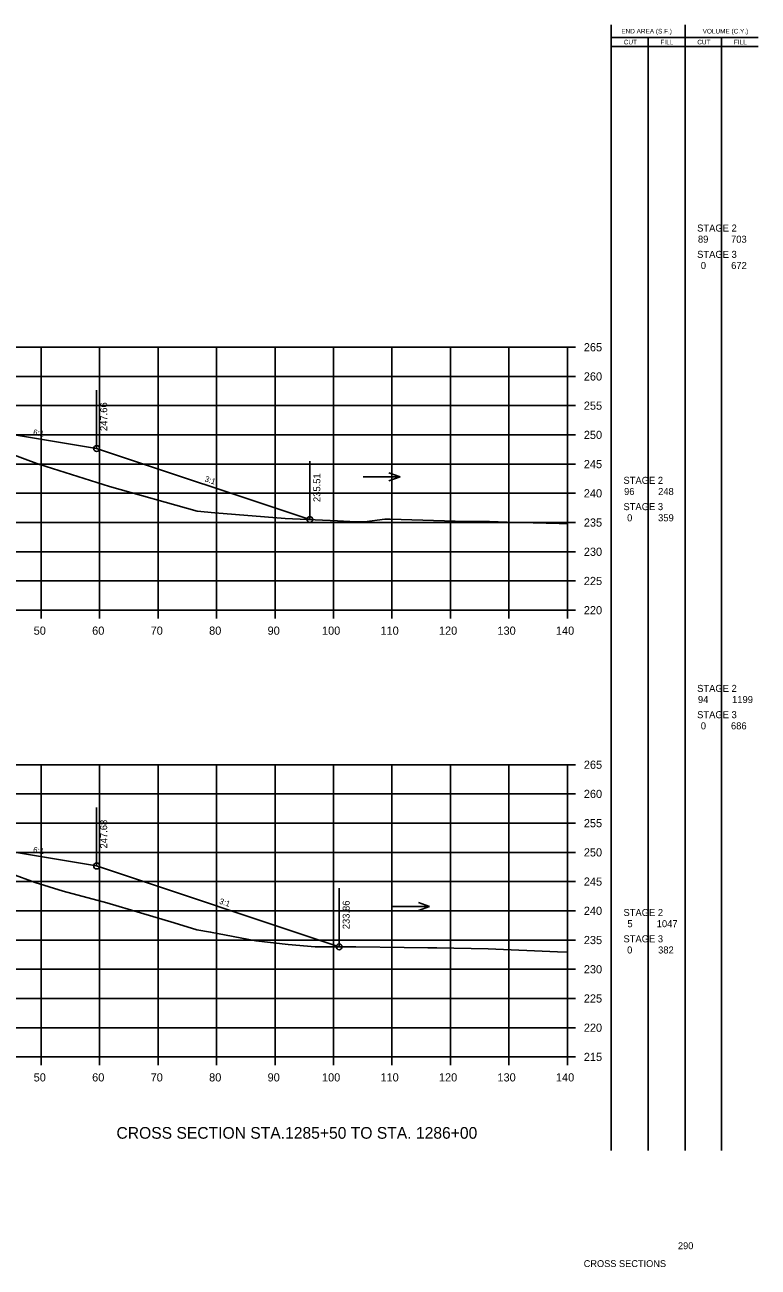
# Model space of a CAD drawing. Extents: x 1342547 to 1344156, y -1532351 to -1517216.
# Drawn here: x 1342750.1 to 1342875.5, y -1522340.2 to -1522127.7 of the extents above; entities that cross this region are included whole.
import ezdxf

# ---------------------------------------------------------------- set-up
doc = ezdxf.new("R2010")
doc.units = 0
for name, color, linetype in [('Level 2', 7, 'Continuous'), ('R_Axis', 7, 'Continuous'), ('R_Axis Annot', 7, 'Continuous'), ('R_Border Notes', 7, 'Continuous'), ('R_Draft', 7, 'Continuous'), ('R_Exist Surface', 7, 'Continuous'), ('R_Fin Surface', 7, 'Continuous'), ('R_Grid', 7, 'Continuous'), ('R_No Plot', 7, 'Continuous'), ('R_Water', 7, 'Continuous'), ('R_Xsect Elev', 7, 'Continuous'), ('R_Xsect Slope', 7, 'Continuous')]:
    doc.layers.add(name, color=color, linetype=linetype)

msp = doc.modelspace()

# ---------------------------------------------------------------- linework, layer by layer
at = {"layer": 'Level 2'}
for p, q in [((1342850.33, -1522320.26), (1342850.32, -1522127.66)), ((1342862.99, -1522320.26), (1342862.99, -1522127.66)), ((1342850.32, -1522129.82), (1342863.59, -1522129.82)), ((1342856.66, -1522320.26), (1342856.66, -1522129.82)), ((1342863.59, -1522129.82), (1342875.48, -1522129.82)), ((1342869.23, -1522320.26), (1342869.23, -1522129.82)), ((1342850.32, -1522131.38), (1342863.59, -1522131.38)), ((1342863.59, -1522131.38), (1342875.48, -1522131.38))]:
    msp.add_line(p, q, dxfattribs=at)
at = {"layer": 'R_Axis'}
for p, q in [((1342842.87, -1522227.82), (1342842.87, -1522182.82)), ((1342844.27, -1522182.82), (1342842.87, -1522182.82)), ((1342844.27, -1522187.82), (1342842.87, -1522187.82)), ((1342844.27, -1522192.82), (1342842.87, -1522192.82)), ((1342844.27, -1522197.82), (1342842.87, -1522197.82)), ((1342844.27, -1522202.82), (1342842.87, -1522202.82)), ((1342844.27, -1522207.82), (1342842.87, -1522207.82)), ((1342844.27, -1522212.82), (1342842.87, -1522212.82)), ((1342844.27, -1522217.82), (1342842.87, -1522217.82)), ((1342844.27, -1522222.82), (1342842.87, -1522222.82)), ((1342562.87, -1522227.82), (1342842.87, -1522227.82)), ((1342752.87, -1522229.22), (1342752.87, -1522227.82)), ((1342762.87, -1522229.22), (1342762.87, -1522227.82)), ((1342772.87, -1522229.22), (1342772.87, -1522227.82)), ((1342782.87, -1522229.22), (1342782.87, -1522227.82)), ((1342792.87, -1522229.22), (1342792.87, -1522227.82)), ((1342802.87, -1522229.22), (1342802.87, -1522227.82)), ((1342812.87, -1522229.22), (1342812.87, -1522227.82)), ((1342822.87, -1522229.22), (1342822.87, -1522227.82)), ((1342832.87, -1522229.22), (1342832.87, -1522227.82)), ((1342842.87, -1522229.22), (1342842.87, -1522227.82)), ((1342844.27, -1522227.82), (1342842.87, -1522227.82)), ((1342842.87, -1522304.26), (1342842.87, -1522254.26)), ((1342844.27, -1522254.26), (1342842.87, -1522254.26)), ((1342844.27, -1522259.26), (1342842.87, -1522259.26)), ((1342844.27, -1522264.26), (1342842.87, -1522264.26)), ((1342844.27, -1522269.26), (1342842.87, -1522269.26)), ((1342844.27, -1522274.26), (1342842.87, -1522274.26)), ((1342844.27, -1522279.26), (1342842.87, -1522279.26)), ((1342844.27, -1522284.26), (1342842.87, -1522284.26)), ((1342844.27, -1522289.26), (1342842.87, -1522289.26)), ((1342844.27, -1522294.26), (1342842.87, -1522294.26)), ((1342844.27, -1522299.26), (1342842.87, -1522299.26)), ((1342562.87, -1522304.26), (1342842.87, -1522304.26)), ((1342752.87, -1522305.66), (1342752.87, -1522304.26)), ((1342762.87, -1522305.66), (1342762.87, -1522304.26)), ((1342772.87, -1522305.66), (1342772.87, -1522304.26)), ((1342782.87, -1522305.66), (1342782.87, -1522304.26)), ((1342792.87, -1522305.66), (1342792.87, -1522304.26)), ((1342802.87, -1522305.66), (1342802.87, -1522304.26)), ((1342812.87, -1522305.66), (1342812.87, -1522304.26)), ((1342822.87, -1522305.66), (1342822.87, -1522304.26)), ((1342832.87, -1522305.66), (1342832.87, -1522304.26)), ((1342842.87, -1522305.66), (1342842.87, -1522304.26)), ((1342844.27, -1522304.26), (1342842.87, -1522304.26))]:
    msp.add_line(p, q, dxfattribs=at)
at = {"layer": 'R_Exist Surface'}
for points in [[(1342746.77, -1522200.74), (1342752.58, -1522202.87), (1342752.63, -1522202.88), (1342764.55, -1522206.63), (1342764.55, -1522206.63), (1342764.56, -1522206.63), (1342779.56, -1522210.9), (1342782.59, -1522211.16), (1342794.6, -1522212.12), (1342803.54, -1522212.53), (1342806.7, -1522212.7), (1342808.17, -1522212.68), (1342811.67, -1522212.25), (1342812.58, -1522212.26), (1342825.56, -1522212.63), (1342829.57, -1522212.62), (1342832.59, -1522212.73), (1342841.47, -1522212.99), (1342842.87, -1522213.05)], [(1342747.81, -1522272.92), (1342751.84, -1522274.42), (1342756.66, -1522275.89), (1342764.09, -1522277.92), (1342775.62, -1522281.32), (1342779.48, -1522282.52), (1342781.86, -1522282.9), (1342789.61, -1522284.4), (1342795.13, -1522285.04), (1342799.74, -1522285.41), (1342805.38, -1522285.41), (1342806.69, -1522285.41), (1342814.97, -1522285.54), (1342818.97, -1522285.6), (1342820.54, -1522285.61), (1342829.3, -1522285.75), (1342841.15, -1522286.3), (1342842.87, -1522286.33)]]:
    msp.add_lwpolyline(points, dxfattribs=at)
at = {"layer": 'R_Fin Surface'}
for points in [[(1342594.21, -1522209.8), (1342604.32, -1522213.17), (1342643.37, -1522200.16), (1342657.09, -1522197.87), (1342665.37, -1522196.49), (1342671.37, -1522196.25), (1342673.37, -1522196.21), (1342702.87, -1522195.62), (1342732.37, -1522196.21), (1342734.37, -1522196.25), (1342740.37, -1522196.49), (1342748.64, -1522197.87), (1342762.37, -1522200.16), (1342798.82, -1522212.31)], [(1342600.83, -1522283.36), (1342604.44, -1522284.56), (1342643.37, -1522271.59), (1342657.09, -1522269.3), (1342665.37, -1522267.92), (1342671.37, -1522267.68), (1342673.37, -1522267.64), (1342702.87, -1522267.05), (1342732.37, -1522267.64), (1342734.37, -1522267.68), (1342740.37, -1522267.92), (1342748.64, -1522269.3), (1342762.37, -1522271.59), (1342803.83, -1522285.41)]]:
    msp.add_lwpolyline(points, dxfattribs=at)
at = {"layer": 'R_Grid'}
for p, q in [((1342562.87, -1522182.82), (1342842.87, -1522182.82)), ((1342752.87, -1522227.82), (1342752.87, -1522182.82)), ((1342762.87, -1522227.82), (1342762.87, -1522182.82)), ((1342772.87, -1522227.82), (1342772.87, -1522182.82)), ((1342782.87, -1522227.82), (1342782.87, -1522182.82)), ((1342792.87, -1522227.82), (1342792.87, -1522182.82)), ((1342802.87, -1522227.82), (1342802.87, -1522182.82)), ((1342812.87, -1522227.82), (1342812.87, -1522182.82)), ((1342822.87, -1522227.82), (1342822.87, -1522182.82)), ((1342832.87, -1522227.82), (1342832.87, -1522182.82)), ((1342842.87, -1522227.82), (1342842.87, -1522182.82)), ((1342562.87, -1522187.82), (1342842.87, -1522187.82)), ((1342562.87, -1522192.82), (1342842.87, -1522192.82)), ((1342562.87, -1522197.82), (1342842.87, -1522197.82)), ((1342562.87, -1522202.82), (1342842.87, -1522202.82)), ((1342562.87, -1522207.82), (1342842.87, -1522207.82)), ((1342562.87, -1522212.82), (1342842.87, -1522212.82)), ((1342562.87, -1522217.82), (1342842.87, -1522217.82)), ((1342562.87, -1522222.82), (1342842.87, -1522222.82)), ((1342562.87, -1522227.82), (1342842.87, -1522227.82)), ((1342562.87, -1522254.26), (1342842.87, -1522254.26)), ((1342752.87, -1522304.26), (1342752.87, -1522254.26)), ((1342762.87, -1522304.26), (1342762.87, -1522254.26)), ((1342772.87, -1522304.26), (1342772.87, -1522254.26)), ((1342782.87, -1522304.26), (1342782.87, -1522254.26)), ((1342792.87, -1522304.26), (1342792.87, -1522254.26)), ((1342802.87, -1522304.26), (1342802.87, -1522254.26)), ((1342812.87, -1522304.26), (1342812.87, -1522254.26)), ((1342822.87, -1522304.26), (1342822.87, -1522254.26)), ((1342832.87, -1522304.26), (1342832.87, -1522254.26)), ((1342842.87, -1522304.26), (1342842.87, -1522254.26)), ((1342562.87, -1522259.26), (1342842.87, -1522259.26)), ((1342562.87, -1522264.26), (1342842.87, -1522264.26)), ((1342562.87, -1522269.26), (1342842.87, -1522269.26)), ((1342562.87, -1522274.26), (1342842.87, -1522274.26)), ((1342562.87, -1522279.26), (1342842.87, -1522279.26)), ((1342562.87, -1522284.26), (1342842.87, -1522284.26)), ((1342562.87, -1522289.26), (1342842.87, -1522289.26)), ((1342562.87, -1522294.26), (1342842.87, -1522294.26)), ((1342562.87, -1522299.26), (1342842.87, -1522299.26)), ((1342562.87, -1522304.26), (1342842.87, -1522304.26))]:
    msp.add_line(p, q, dxfattribs=at)
at = {"layer": 'R_No Plot'}
for centre in [(1342762.37, -1522200.16), (1342798.82, -1522212.31), (1342762.37, -1522271.59), (1342803.83, -1522285.41)]:
    msp.add_circle(centre, 0.5, dxfattribs=at)
at = {"layer": 'R_Water'}
for p, q in [((1342814.25, -1522204.99), (1342812.33, -1522204.29)), ((1342807.96, -1522204.99), (1342814.25, -1522204.99)), ((1342814.25, -1522204.99), (1342812.33, -1522205.69)), ((1342813.03, -1522278.52), (1342819.31, -1522278.52)), ((1342819.31, -1522278.52), (1342817.39, -1522277.82)), ((1342819.31, -1522278.52), (1342817.39, -1522279.22))]:
    msp.add_line(p, q, dxfattribs=at)
at = {"layer": 'R_Xsect Elev'}
for p, q in [((1342762.37, -1522200.16), (1342762.37, -1522190.16)), ((1342798.82, -1522212.31), (1342798.82, -1522202.31)), ((1342762.37, -1522271.59), (1342762.37, -1522261.59)), ((1342803.83, -1522285.41), (1342803.83, -1522275.41))]:
    msp.add_line(p, q, dxfattribs=at)

# ---------------------------------------------------------------- texts
at = {"layer": 'Level 2'}
for s, height, p in [('END AREA (S.F.)', 0.7937, (1342852.08, -1522129.14)), ('CUT', 0.794, (1342852.5, -1522131)), ('FILL', 0.794, (1342858.76, -1522131)), ('CUT', 0.794, (1342865.07, -1522131)), ('VOLUME (C.Y.)', 0.7937, (1342865.99, -1522129.14)), ('FILL', 0.794, (1342871.33, -1522131)), (' STAGE 2 ', 1.2, (1342864.6, -1522163.03)), ('89', 1.2, (1342865.18, -1522164.94)), ('703', 1.2, (1342870.84, -1522164.94)), (' STAGE 3 ', 1.2, (1342864.6, -1522167.53)), ('0', 1.2, (1342865.67, -1522169.44)), ('672', 1.2, (1342870.86, -1522169.44)), (' STAGE 2 ', 1.2, (1342852, -1522206.2)), ('96', 1.2, (1342852.55, -1522208.11)), ('248', 1.2, (1342858.37, -1522208.11)), (' STAGE 3 ', 1.2, (1342852, -1522210.7)), ('0', 1.2, (1342853.07, -1522212.61)), ('359', 1.2, (1342858.37, -1522212.61)), (' STAGE 2 ', 1.2, (1342864.6, -1522241.8)), ('94', 1.2, (1342865.18, -1522243.71)), ('1199', 1.2, (1342871.02, -1522243.71)), (' STAGE 3 ', 1.2, (1342864.6, -1522246.3)), ('0', 1.2, (1342865.67, -1522248.21)), ('686', 1.2, (1342870.83, -1522248.21)), (' STAGE 2 ', 1.2, (1342852, -1522280.15)), ('5', 1.2, (1342853.12, -1522282.06)), ('1047', 1.2, (1342858.13, -1522282.06)), (' STAGE 3 ', 1.2, (1342852, -1522284.65)), ('0', 1.2, (1342853.07, -1522286.56)), ('382', 1.2, (1342858.37, -1522286.56))]:
    msp.add_text(s, height=height, dxfattribs=at).set_placement(p)
at = {"layer": 'R_Axis Annot'}
for s, p in [('265', (1342845.67, -1522183.52)), ('260', (1342845.67, -1522188.52)), ('255', (1342845.67, -1522193.52)), ('250', (1342845.67, -1522198.52)), ('245', (1342845.67, -1522203.52)), ('240', (1342845.67, -1522208.52)), ('235', (1342845.67, -1522213.52)), ('230', (1342845.67, -1522218.52)), ('225', (1342845.67, -1522223.52)), ('220', (1342845.67, -1522228.52)), ('50', (1342751.6, -1522232.02)), ('60', (1342761.6, -1522232.02)), ('70', (1342771.6, -1522232.02)), ('80', (1342781.6, -1522232.02)), ('90', (1342791.6, -1522232.02)), ('100', (1342800.9, -1522232.02)), ('110', (1342810.9, -1522232.02)), ('120', (1342820.9, -1522232.02)), ('130', (1342830.9, -1522232.02)), ('140', (1342840.9, -1522232.02)), ('265', (1342845.67, -1522254.96)), ('260', (1342845.67, -1522259.96)), ('255', (1342845.67, -1522264.96)), ('250', (1342845.67, -1522269.96)), ('245', (1342845.67, -1522274.96)), ('240', (1342845.67, -1522279.96)), ('235', (1342845.67, -1522284.96)), ('230', (1342845.67, -1522289.96)), ('225', (1342845.67, -1522294.96)), ('220', (1342845.67, -1522299.96)), ('215', (1342845.67, -1522304.96)), ('50', (1342751.6, -1522308.46)), ('60', (1342761.6, -1522308.46)), ('70', (1342771.6, -1522308.46)), ('80', (1342781.6, -1522308.46)), ('90', (1342791.6, -1522308.46)), ('100', (1342800.9, -1522308.46)), ('110', (1342810.9, -1522308.46)), ('120', (1342820.9, -1522308.46)), ('130', (1342830.9, -1522308.46)), ('140', (1342840.9, -1522308.46))]:
    msp.add_text(s, height=1.4, dxfattribs=at).set_placement(p)
at = {"layer": 'R_Border Notes'}
for s, height, p in [('290', 1.178, (1342861.77, -1522337.16)), ('CROSS SECTIONS', 1.1775, (1342845.65, -1522340.22))]:
    msp.add_text(s, height=height, dxfattribs=at).set_placement(p)
at = {"layer": 'R_Draft'}
msp.add_text('CROSS SECTION STA.1285+50 TO STA. 1286+00', height=2, dxfattribs=at).set_placement((1342765.76, -1522318.26))
at = {"layer": 'R_Xsect Elev'}
for s, p in [('247.66', (1342764.17, -1522197.16)), ('235.51', (1342800.62, -1522209.31)), ('247.68', (1342764.17, -1522268.59)), ('233.86', (1342805.63, -1522282.41))]:
    msp.add_text(s, height=1.2, rotation=90, dxfattribs=at).set_placement(p)
at = {"layer": 'R_Xsect Slope'}
for s, rotation, p in [('6:1', 350.5377, (1342751.45, -1522197.83)), ('3:1', 341.5651, (1342780.75, -1522205.76)), ('6:1', 350.5377, (1342751.45, -1522269.26)), ('3:1', 341.5651, (1342783.25, -1522278.02))]:
    msp.add_text(s, height=1, rotation=rotation, dxfattribs=at).set_placement(p)

doc.saveas('drawing.dxf')
